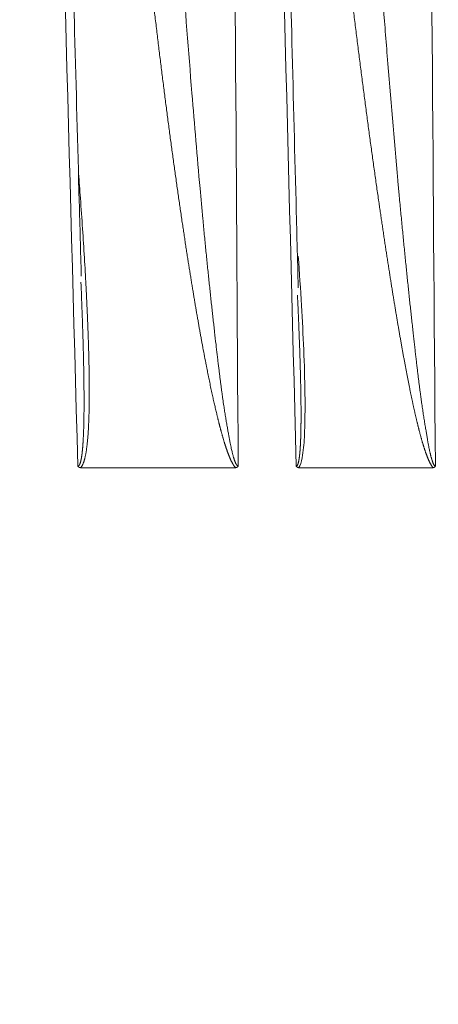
# Model space of a CAD drawing. Header units: millimetres. Extents: x 5437 to 18441, y -4466 to 3128.
# Tile 289 of 497: x 8521 to 8529, y 516 to 534. Entities that reach past the tile are written whole.
import ezdxf

# ---------------------------------------------------------------- set-up
doc = ezdxf.new("R2010")
doc.units = ezdxf.units.MM
doc.layers.add('1', color=7, linetype='Continuous', true_color=0xffffff)
doc.styles.add('TXT08', font='txt.shx', dxfattribs={"width": 0.8, "bigfont": 'gbcbig.shx'})
doc.dimstyles.new('YanXiu', dxfattribs={"dimtxt": 40, "dimasz": 30, "dimexe": 0.66, "dimexo": 0.66, "dimgap": 0.66, "dimtad": 0, "dimdec": 1, "dimdsep": 46, "dimtxsty": 'TXT08', "dimcen": 0, "dimclrd": 256, "dimclre": 165, "dimclrt": 90, "dimazin": 2, "dimtfac": 1, "dimtdec": 1, "dimtofl": 0, "dimtmove": 0, "dimatfit": 3, "dimfxl": 1, "dimlwd": 5, "dimlwe": 13, "dimarcsym": 0})

# ---------------------------------------------------------------- blocks, each defined once
blk = doc.blocks.new('*D35')
at = {"color": 165, "lineweight": 13, "transparency": 16777216}
for p, q in [((8947.864, 668.084), (9114.527, -277.112)), ((8081.233, 515.273), (8247.896, -429.922))]:
    blk.add_line(p, q, dxfattribs=at)
at = {"lineweight": 5, "transparency": 16777216}
for p, q in [((9084.868, -281.671), (8721.139, -345.806)), ((8277.326, -424.063), (8641.055, -359.927))]:
    blk.add_line(p, q, dxfattribs=at)
at = {"lineweight": 20, "transparency": 16777216}
for points in [[(9084, -276.747), (9085.737, -286.595), (9114.413, -276.462)], [(8276.458, -419.139), (8278.194, -428.987), (8247.782, -429.272)]]:
    blk.add_solid(points, dxfattribs=at)
at = {"layer": 'Defpoints', "color": 0, "lineweight": 20, "transparency": 16777216}
for p in [(8947.749, 668.734), (8081.118, 515.923), (9114.413, -276.462)]:
    blk.add_point(p, dxfattribs=at)
at = {"color": 90, "lineweight": 20, "transparency": 16777216, "insert": (8681.097, -352.867), "char_height": 40, "attachment_point": 5, "rotation": 10, "style": 'TXT08'}
blk.add_mtext('880', dxfattribs=at)
blk = doc.blocks.new('*D38')
at = {"color": 165, "lineweight": 13, "transparency": 16777216}
blk.add_line((8986.17, 447.037), (8717.324, 399.632), dxfattribs=at)
at = {"lineweight": 5, "transparency": 16777216}
for start, end in [(171.109661, 178.69322), (181.30678, 188.890339)]:
    blk.add_arc((10243.473, 668.734), 1549.032, start, end, dxfattribs=at)
at = {"lineweight": 20, "transparency": 16777216}
for points in [[(8708.118, 908.947), (8717.983, 907.306), (8717.974, 937.72)], [(8717.983, 430.161), (8708.118, 428.52), (8717.974, 399.747)]]:
    blk.add_solid(points, dxfattribs=at)
at = {"layer": 'Defpoints', "color": 0, "lineweight": 20, "transparency": 16777216}
for p in [(7952.772, 1072.646), (8986.82, 890.315), (8697.061, 758.802), (10020.868, 629.482), (8986.82, 447.152)]:
    blk.add_point(p, dxfattribs=at)
at = {"color": 90, "lineweight": 20, "transparency": 16777216, "insert": (8694.44, 668.734), "char_height": 40, "attachment_point": 5, "rotation": 90, "style": 'TXT08'}
blk.add_mtext('20°', dxfattribs=at)
blk = doc.blocks.new('*D40')
at = {"lineweight": 5, "transparency": 16777216}
for start, end in [(104.30221, 139.92848), (150.07152, 185.69779)]:
    blk.add_arc((9169.331, 707.804), 399.627, start, end, dxfattribs=at)
at = {"lineweight": 20, "transparency": 16777216}
for points in [[(9069.556, 1099.933), (9071.661, 1090.157), (9099.936, 1101.36)], [(8776.632, 668.812), (8766.725, 667.446), (8775.775, 638.41)]]:
    blk.add_solid(points, dxfattribs=at)
at = {"layer": 'Defpoints', "color": 0, "lineweight": 20, "transparency": 16777216}
for p in [(8987, 1741.853), (8912.456, 1013.936), (9169.331, 707.804), (8947.749, 668.734), (8081.118, 515.923)]:
    blk.add_point(p, dxfattribs=at)
at = {"color": 90, "lineweight": 20, "transparency": 16777216, "insert": (8841.976, 937.021), "char_height": 40, "attachment_point": 5, "rotation": 55, "style": 'TXT08'}
blk.add_mtext('90°', dxfattribs=at)
blk = doc.blocks.new('*D43')
at = {"color": 165, "lineweight": 13, "transparency": 16777216}
for p, q in [((10020.868, 628.822), (10020.868, -1427.236)), ((8401.118, -46.541), (8401.118, -1427.236))]:
    blk.add_line(p, q, dxfattribs=at)
at = {"lineweight": 5, "transparency": 16777216}
for p, q in [((8431.118, -1426.576), (9141, -1426.576)), ((9990.868, -1426.576), (9280.987, -1426.576))]:
    blk.add_line(p, q, dxfattribs=at)
at = {"lineweight": 20, "transparency": 16777216}
for points in [[(8431.118, -1421.576), (8431.118, -1431.576), (8401.118, -1426.576)], [(9990.868, -1421.576), (9990.868, -1431.576), (10020.868, -1426.576)]]:
    blk.add_solid(points, dxfattribs=at)
at = {"layer": 'Defpoints', "color": 0, "lineweight": 20, "transparency": 16777216}
for p in [(10020.868, 629.482), (8401.118, -45.881), (10020.868, -1426.576)]:
    blk.add_point(p, dxfattribs=at)
at = {"color": 90, "lineweight": 20, "transparency": 16777216, "insert": (9210.993, -1426.576), "char_height": 40, "attachment_point": 5, "style": 'TXT08'}
blk.add_mtext('1619.7', dxfattribs=at)
blk = doc.blocks.new('*D45')
at = {"color": 165, "lineweight": 13, "transparency": 16777216}
for p, q in [((8078.879, 2459.339), (10490.549, 2459.339)), ((8614.278, -4.077), (10490.549, -4.077))]:
    blk.add_line(p, q, dxfattribs=at)
at = {"lineweight": 5, "transparency": 16777216}
for p, q in [((10489.889, 2429.339), (10489.889, 1308.291)), ((10489.889, 25.923), (10489.889, 1146.971))]:
    blk.add_line(p, q, dxfattribs=at)
at = {"lineweight": 20, "transparency": 16777216}
for points in [[(10484.889, 2429.339), (10494.889, 2429.339), (10489.889, 2459.339)], [(10484.889, 25.923), (10494.889, 25.923), (10489.889, -4.077)]]:
    blk.add_solid(points, dxfattribs=at)
at = {"layer": 'Defpoints', "color": 0, "lineweight": 20, "transparency": 16777216}
for p in [(8078.219, 2459.339), (10489.889, 2459.339), (8613.618, -4.077)]:
    blk.add_point(p, dxfattribs=at)
at = {"color": 90, "lineweight": 20, "transparency": 16777216, "insert": (10489.889, 1227.631), "char_height": 40, "attachment_point": 5, "rotation": 90, "style": 'TXT08'}
blk.add_mtext('2463.4', dxfattribs=at)

msp = doc.modelspace()

# ---------------------------------------------------------------- linework, layer by layer
at = {"color": 7, "lineweight": 20}
msp.add_arc((8078.21928, 516.97839), 1942.36096, 17.50812349, 223.34882114, dxfattribs=at)
at = {"layer": '1', "color": 0, "lineweight": 20}
for p, q in [((8525.30554, 525.92321), (8522.41093, 525.92321)), ((8528.99903, 525.92321), (8526.48825, 525.92321))]:
    msp.add_line(p, q, dxfattribs=at)
msp.add_arc((8013.90589, 96.27159), 600, 26.44604786, 75.16248942, dxfattribs=at)
for points in [[(8522.35637, 525.9516), (8522.04614, 537.28714), (8521.73485, 548.62265), (8521.42248, 559.95811)], [(8525.13566, 559.95811), (8525.2091, 548.62306), (8525.28209, 537.28799), (8525.35463, 525.9529)], [(8526.43968, 525.9516), (8526.14834, 537.28713), (8525.85612, 548.62264), (8525.56301, 559.95811)], [(8528.78324, 559.95811), (8528.87003, 548.62319), (8528.95628, 537.28825), (8529.04201, 525.95329)], [(8527.94389, 536.21489), (8527.99295, 535.52687), (8528.04527, 534.8388), (8528.10003, 534.15064)], [(8524.30841, 535.28747), (8524.36458, 534.50221), (8524.42507, 533.71688), (8524.48849, 532.93144)], [(8528.10003, 534.15064), (8528.11376, 533.97613), (8528.12763, 533.80161), (8528.14164, 533.62708)], [(8528.14164, 533.62708), (8528.20556, 532.8509), (8528.27232, 532.0746), (8528.33976, 531.29814)], [(8524.48849, 532.93144), (8524.5377, 532.33706), (8524.58867, 531.74261), (8524.64037, 531.14807)], [(8524.64037, 531.14807), (8524.6579, 530.95761), (8524.67552, 530.76714), (8524.69317, 530.57666)], [(8528.33976, 531.29814), (8528.34763, 531.21215), (8528.35551, 531.12616), (8528.36339, 531.04017)], [(8522.4237, 529.13443), (8522.42027, 529.22034), (8522.4167, 529.30625), (8522.413, 529.39216)], [(8526.47366, 528.91235), (8526.47013, 528.99247), (8526.46646, 529.07259), (8526.46267, 529.1527)], [(8528.59679, 528.71494), (8528.60629, 528.62869), (8528.61573, 528.54244), (8528.6251, 528.45618)], [(8524.91233, 528.46289), (8524.92142, 528.38377), (8524.93047, 528.30465), (8524.93946, 528.22552)], [(8524.75624, 527.84266), (8524.73571, 527.95017), (8524.71518, 528.05769), (8524.69465, 528.1652)], [(8522.47073, 527.38636), (8522.47, 527.46985), (8522.46902, 527.55333), (8522.46779, 527.63681)], [(8526.52591, 527.32504), (8526.52485, 527.38822), (8526.52363, 527.45139), (8526.52227, 527.51456)], [(8525.0716, 527.17438), (8525.07766, 527.13382), (8525.08367, 527.09326), (8525.08964, 527.05269)], [(8528.77169, 527.23302), (8528.77476, 527.21108), (8528.77782, 527.18915), (8528.78086, 527.16721)], [(8522.46184, 526.57059), (8522.46402, 526.63394), (8522.46594, 526.69729), (8522.46758, 526.76062)]]:
    msp.add_open_spline(points, degree=3, dxfattribs=at)
for points, knots in [([(8522.41994, 529.50623), (8522.40725, 529.972), (8522.36576, 531.49421), (8522.29969, 533.9157), (8522.22106, 536.79669), (8522.14592, 539.54778), (8522.07, 542.32612), (8521.99456, 545.08542), (8521.92193, 547.7406), (8521.8407, 550.70859), (8521.72986, 554.75581), (8521.64146, 557.9806), (8521.587, 559.96603)], [0, 0, 0, 0, 0.04587358, 0.14992252, 0.23849403, 0.32962307, 0.42087857, 0.51213407, 0.60138758, 0.68238799, 0.80445364, 1, 1, 1, 1]), ([(8526.47687, 529.29059), (8526.46312, 529.82772), (8526.42231, 531.4213), (8526.35841, 533.91417), (8526.28453, 536.79517), (8526.21395, 539.54627), (8526.14264, 542.32462), (8526.07178, 545.08393), (8526.00356, 547.73912), (8525.92727, 550.70713), (8525.82318, 554.75436), (8525.74017, 557.97917), (8525.68904, 559.96461)], [0, 0, 0, 0, 0.05253304, 0.15585576, 0.24380907, 0.33430206, 0.42492063, 0.5155392, 0.60416975, 0.68460481, 0.80581848, 1, 1, 1, 1]), ([(8528.99855, 525.92321), (8528.99717, 525.92479), (8528.99438, 525.92799), (8528.99023, 525.9331), (8528.98605, 525.93849), (8528.98185, 525.94417), (8528.97762, 525.95015), (8528.97338, 525.95642), (8528.96911, 525.96298), (8528.96482, 525.96984), (8528.9605, 525.97699), (8528.95617, 525.98444), (8528.95181, 525.99217), (8528.94742, 526.0002), (8528.94302, 526.00853), (8528.93859, 526.01714), (8528.93414, 526.02605), (8528.92967, 526.03526), (8528.92518, 526.04475), (8528.92066, 526.05455), (8528.91612, 526.06463), (8528.91156, 526.07501), (8528.90697, 526.08568), (8528.90237, 526.09664), (8528.89774, 526.1079), (8528.89308, 526.11945), (8528.88841, 526.13129), (8528.88371, 526.14343), (8528.87899, 526.15586), (8528.87425, 526.16858), (8528.86949, 526.1816), (8528.8647, 526.19491), (8528.85989, 526.20851), (8528.85506, 526.2224), (8528.8502, 526.23659), (8528.84533, 526.25108), (8528.84043, 526.26585), (8528.8355, 526.28092), (8528.83056, 526.29629), (8528.82559, 526.31194), (8528.82061, 526.32789), (8528.81559, 526.34414), (8528.81056, 526.36067), (8528.80551, 526.3775), (8528.80043, 526.39463), (8528.79533, 526.41205), (8528.7902, 526.42976), (8528.78506, 526.44776), (8528.77989, 526.46606), (8528.7747, 526.48465), (8528.76949, 526.50353), (8528.76425, 526.52271), (8528.759, 526.54218), (8528.75372, 526.56194), (8528.74842, 526.582), (8528.74309, 526.60235), (8528.73775, 526.62299), (8528.73238, 526.64393), (8528.72699, 526.66516), (8528.72158, 526.68668), (8528.71614, 526.7085), (8528.71068, 526.73061), (8528.7052, 526.75302), (8528.6997, 526.77571), (8528.69418, 526.79871), (8528.68863, 526.82199), (8528.68306, 526.84557), (8528.67747, 526.86944), (8528.67186, 526.8936), (8528.66623, 526.91806), (8528.66057, 526.94281), (8528.65489, 526.96786), (8528.64919, 526.99319), (8528.64347, 527.01883), (8528.63772, 527.04475), (8528.63195, 527.07097), (8528.62616, 527.09748), (8528.62035, 527.12428), (8528.61452, 527.15138), (8528.60866, 527.17877), (8528.60278, 527.20646), (8528.59688, 527.23444), (8528.59096, 527.26271), (8528.58502, 527.29128), (8528.57905, 527.32013), (8528.57306, 527.34929), (8528.56705, 527.37873), (8528.56102, 527.40847), (8528.55496, 527.4385), (8528.54889, 527.46883), (8528.54279, 527.49945), (8528.53667, 527.53036), (8528.53052, 527.56157), (8528.52436, 527.59306), (8528.51817, 527.62486), (8528.51196, 527.65694), (8528.50573, 527.68932), (8528.49948, 527.72199), (8528.4932, 527.75496), (8528.48691, 527.78822), (8528.48059, 527.82177), (8528.47425, 527.85562), (8528.46789, 527.88976), (8528.4615, 527.92419), (8528.45509, 527.95892), (8528.44866, 527.99394), (8528.44221, 528.02925), (8528.43574, 528.06486), (8528.42925, 528.10076), (8528.42273, 528.13695), (8528.41619, 528.17344), (8528.40963, 528.21022), (8528.40305, 528.24729), (8528.39644, 528.28466), (8528.38982, 528.32232), (8528.38317, 528.36027), (8528.3765, 528.39852), (8528.36981, 528.43706), (8528.36309, 528.47589), (8528.35636, 528.51502), (8528.3496, 528.55444), (8528.34282, 528.59416), (8528.33602, 528.63416), (8528.3292, 528.67446), (8528.32235, 528.71506), (8528.31548, 528.75595), (8528.3086, 528.79713), (8528.30169, 528.8386), (8528.29475, 528.88037), (8528.2878, 528.92243), (8528.28082, 528.96478), (8528.27382, 529.00743), (8528.2668, 529.05037), (8528.25976, 529.09361), (8528.2527, 529.13714), (8528.24561, 529.18096), (8528.23851, 529.22507), (8528.23138, 529.26948), (8528.22423, 529.31418), (8528.21705, 529.35918), (8528.20986, 529.40447), (8528.20264, 529.45005), (8528.1954, 529.49592), (8528.18814, 529.54209), (8528.18086, 529.58855), (8528.17356, 529.63531), (8528.16623, 529.68236), (8528.15889, 529.7297), (8528.15152, 529.77734), (8528.14413, 529.82527), (8528.13671, 529.87349), (8528.12928, 529.922), (8528.12182, 529.97081), (8528.11434, 530.01991), (8528.10684, 530.06931), (8528.09932, 530.119), (8528.09178, 530.16898), (8528.08422, 530.21926), (8528.07663, 530.26983), (8528.06902, 530.32069), (8528.06139, 530.37185), (8528.05374, 530.4233), (8528.04606, 530.47504), (8528.03837, 530.52708), (8528.03065, 530.57941), (8528.02291, 530.63203), (8528.01515, 530.68495), (8528.00737, 530.73816), (8527.99956, 530.79166), (8527.99174, 530.84546), (8527.97351, 530.97108), (8527.94499, 531.16933), (8527.90647, 531.44107), (8527.86813, 531.71552), (8527.82995, 531.9927), (8527.79194, 532.27261), (8527.75411, 532.55524), (8527.71644, 532.84059), (8527.67895, 533.12867), (8527.64162, 533.41947), (8527.60447, 533.71299), (8527.56749, 534.00924), (8527.53067, 534.30822), (8527.49402, 534.60991), (8527.45755, 534.91434), (8527.42123, 535.22148), (8527.3851, 535.53135), (8527.34909, 535.84395), (8527.32539, 536.05325), (8527.31348, 536.15836)], [0, 0, 0, 0, 0.00084564, 0.00170516, 0.00257927, 0.00346862, 0.00437385, 0.00529557, 0.00623432, 0.00719066, 0.00816509, 0.00915809, 0.01017011, 0.01120158, 0.0122529, 0.01332447, 0.01441663, 0.01552974, 0.0166641, 0.01782004, 0.01899782, 0.02019773, 0.02142003, 0.02266495, 0.02393272, 0.02522357, 0.0265377, 0.02787531, 0.02923658, 0.03062168, 0.0320308, 0.03346407, 0.03492166, 0.03640371, 0.03791035, 0.03944171, 0.04099793, 0.04257911, 0.04418536, 0.04581681, 0.04747354, 0.04915565, 0.05086325, 0.05259641, 0.05435523, 0.05613978, 0.05795014, 0.05978639, 0.06164861, 0.06353685, 0.06545118, 0.06739167, 0.06935838, 0.07135137, 0.07337069, 0.0754164, 0.07748855, 0.07958719, 0.08171236, 0.08386412, 0.0860425, 0.08824756, 0.09047933, 0.09273785, 0.09502316, 0.0973353, 0.0996743, 0.1020402, 0.10443304, 0.10685284, 0.10929963, 0.11177346, 0.11427433, 0.1168023, 0.11935737, 0.12193958, 0.12454896, 0.12718553, 0.12984931, 0.13254033, 0.1352586, 0.13800416, 0.14077703, 0.14357721, 0.14640475, 0.14925964, 0.15214192, 0.15505161, 0.15798871, 0.16095325, 0.16394524, 0.16696471, 0.17001166, 0.17308612, 0.17618809, 0.1793176, 0.18247466, 0.18565928, 0.18887147, 0.19211126, 0.19537864, 0.19867364, 0.20199627, 0.20534654, 0.20872446, 0.21213004, 0.2155633, 0.21902424, 0.22251288, 0.22602923, 0.22957329, 0.23314508, 0.2367446, 0.24037187, 0.2440269, 0.24770969, 0.25142025, 0.2551586, 0.25892474, 0.26271867, 0.26654042, 0.27038997, 0.27426736, 0.27817257, 0.28210562, 0.28606651, 0.29005526, 0.29407187, 0.29811634, 0.30218869, 0.30628891, 0.31041702, 0.31457303, 0.31875693, 0.32296874, 0.32720846, 0.3314761, 0.33577165, 0.34009514, 0.34444656, 0.34882592, 0.35323322, 0.35766847, 0.36213168, 0.36662284, 0.37114197, 0.37568907, 0.38026415, 0.3848672, 0.38949823, 0.39415725, 0.39884427, 0.40355928, 0.40830229, 0.41307331, 0.41787233, 0.42269937, 0.42755443, 0.4324375, 0.4373486, 0.44228773, 0.44725489, 0.45225009, 0.45727332, 0.4623246, 0.46740393, 0.4725113, 0.47764673, 0.48281021, 0.48800175, 0.49322136, 0.51917604, 0.54538736, 0.57185578, 0.59858172, 0.62556561, 0.65280785, 0.68030885, 0.70806899, 0.73608864, 0.76436817, 0.79290792, 0.82170824, 0.85076946, 0.8800919, 0.90967588, 0.93952169, 0.96962964, 1, 1, 1, 1]), ([(8524.30778, 530.51276), (8524.30177, 530.55337), (8524.2897, 530.63483), (8524.27172, 530.75743), (8524.25378, 530.88078), (8524.23588, 531.0049), (8524.21801, 531.12978), (8524.20018, 531.25542), (8524.18239, 531.38183), (8524.16464, 531.509), (8524.14692, 531.63694), (8524.12925, 531.76564), (8524.11161, 531.8951), (8524.094, 532.02532), (8524.07644, 532.15631), (8524.05891, 532.28806), (8524.04142, 532.42058), (8524.02397, 532.55386), (8524.00656, 532.6879), (8523.98918, 532.8227), (8523.97184, 532.95827), (8523.95454, 533.09461), (8523.93728, 533.2317), (8523.92005, 533.36956), (8523.90286, 533.50818), (8523.88571, 533.64757), (8523.8686, 533.78772), (8523.85152, 533.92863), (8523.83448, 534.0703), (8523.81747, 534.21274), (8523.80051, 534.35595), (8523.78358, 534.49991), (8523.76669, 534.64464), (8523.74983, 534.79013), (8523.73301, 534.93639), (8523.71622, 535.08341), (8523.70511, 535.18168), (8523.69953, 535.23094)], [0, 0, 0, 0, 0.02586157, 0.05188139, 0.07805958, 0.10439626, 0.13089154, 0.15754554, 0.18435837, 0.21133014, 0.23846096, 0.26575093, 0.29320016, 0.32080876, 0.34857681, 0.37650442, 0.40459169, 0.43283871, 0.46124558, 0.48981238, 0.51853921, 0.54742616, 0.5764733, 0.60568074, 0.63504855, 0.66457681, 0.69426561, 0.72411502, 0.75412513, 0.78429602, 0.81462774, 0.84512039, 0.87577404, 0.90658875, 0.9375646, 0.96870166, 1, 1, 1, 1]), ([(8522.36859, 531.42709), (8522.38077, 531.27257), (8522.40716, 530.92765), (8522.44444, 530.4017), (8522.47911, 529.85849), (8522.50035, 529.47883), (8522.51181, 529.25354), (8522.51579, 529.17358), (8522.51963, 529.09459), (8522.52333, 529.01656), (8522.52688, 528.93949), (8522.5303, 528.86339), (8522.53357, 528.78826), (8522.5367, 528.71408), (8522.53969, 528.64087), (8522.54254, 528.56863), (8522.54524, 528.49735), (8522.54781, 528.42703), (8522.55023, 528.35768), (8522.55252, 528.28929), (8522.55466, 528.22187), (8522.55665, 528.15541), (8522.55851, 528.08992), (8522.56023, 528.02539), (8522.5618, 527.96182), (8522.56297, 527.91079), (8522.56361, 527.88096), (8522.5638, 527.87198)], [0, 0, 0, 0, 0.13001188, 0.29026107, 0.4428186, 0.58770777, 0.61047537, 0.63297565, 0.65520869, 0.67717459, 0.69887343, 0.7203053, 0.74147029, 0.76236851, 0.78300007, 0.80336505, 0.82346359, 0.84329579, 0.86286178, 0.88216167, 0.90119561, 0.91996373, 0.93846616, 0.95670306, 0.97467459, 0.99238091, 1, 1, 1, 1]), ([(8528.36339, 531.04017), (8528.36811, 530.98936), (8528.37748, 530.88838), (8528.39164, 530.7379), (8528.40576, 530.58937), (8528.41983, 530.4428), (8528.43386, 530.29819), (8528.44783, 530.15554), (8528.46175, 530.01484), (8528.47561, 529.87611), (8528.4894, 529.73933), (8528.50311, 529.60451), (8528.51675, 529.47165), (8528.53031, 529.34074), (8528.54378, 529.21179), (8528.55716, 529.08481), (8528.57045, 528.95978), (8528.58362, 528.8367), (8528.59243, 528.75531), (8528.59679, 528.71494)], [0, 0, 0, 0, 0.0655181, 0.13019927, 0.19404353, 0.25705089, 0.31922139, 0.38055503, 0.44105183, 0.50071183, 0.55953505, 0.61752151, 0.67467123, 0.73098426, 0.78646061, 0.84110032, 0.89490343, 0.94786998, 1, 1, 1, 1]), ([(8524.69317, 530.57666), (8524.6978, 530.52796), (8524.70699, 530.43117), (8524.72092, 530.28694), (8524.73481, 530.14457), (8524.7487, 530.00406), (8524.76257, 529.86542), (8524.77641, 529.72865), (8524.79021, 529.59374), (8524.80399, 529.4607), (8524.81772, 529.32952), (8524.8314, 529.20021), (8524.84504, 529.07276), (8524.85861, 528.94718), (8524.87212, 528.82346), (8524.88557, 528.70161), (8524.89894, 528.58162), (8524.90789, 528.50226), (8524.91233, 528.46289)], [0, 0, 0, 0, 0.06906757, 0.13725925, 0.20457508, 0.2710151, 0.33657935, 0.4012679, 0.46508077, 0.52801802, 0.5900797, 0.65126585, 0.71157654, 0.77101182, 0.82957174, 0.88725637, 0.94406577, 1, 1, 1, 1]), ([(8524.4069, 529.86147), (8524.40142, 529.89665), (8524.3904, 529.96742), (8524.37396, 530.07418), (8524.35746, 530.18213), (8524.34092, 530.29128), (8524.32433, 530.40161), (8524.31332, 530.47558), (8524.30778, 530.51276)], [0, 0, 0, 0, 0.16215941, 0.3261206, 0.49188443, 0.65945173, 0.82882333, 1, 1, 1, 1]), ([(8524.69464, 528.16522), (8524.68995, 528.19043), (8524.68051, 528.24116), (8524.66644, 528.31776), (8524.65233, 528.39533), (8524.63818, 528.47386), (8524.62399, 528.55336), (8524.60977, 528.63382), (8524.59551, 528.71526), (8524.58121, 528.79765), (8524.56688, 528.88102), (8524.55251, 528.96535), (8524.5381, 529.05064), (8524.52366, 529.1369), (8524.50919, 529.22413), (8524.49467, 529.31232), (8524.48012, 529.40148), (8524.46554, 529.49161), (8524.45091, 529.5827), (8524.43626, 529.67476), (8524.42156, 529.76779), (8524.4118, 529.83013), (8524.4069, 529.86146)], [0, 0, 0, 0, 0.04473552, 0.09002275, 0.13586216, 0.1822542, 0.22919931, 0.27669791, 0.32475041, 0.3733572, 0.42251866, 0.47223516, 0.52250706, 0.57333469, 0.62471839, 0.67665848, 0.72915527, 0.78220907, 0.83582016, 0.88998883, 0.94471536, 1, 1, 1, 1]), ([(8526.47766, 529.88006), (8526.49957, 529.57172), (8526.55598, 528.71068), (8526.60931, 527.57857), (8526.60401, 526.61846), (8526.56923, 526.16153), (8526.51791, 525.9613), (8526.48816, 525.924)], [0, 0, 0, 0, 0.22729754, 0.63552572, 0.83963981, 0.94169685, 1, 1, 1, 1]), ([(8522.46779, 527.63685), (8522.46738, 527.66281), (8522.46654, 527.71542), (8522.46508, 527.7954), (8522.46344, 527.87747), (8522.4616, 527.96164), (8522.45957, 528.04791), (8522.45734, 528.13627), (8522.45491, 528.22672), (8522.45227, 528.31927), (8522.44944, 528.41392), (8522.4464, 528.51066), (8522.44314, 528.6095), (8522.43968, 528.71043), (8522.43601, 528.81346), (8522.43212, 528.91858), (8522.42802, 529.0258), (8522.42515, 529.09798), (8522.4237, 529.13442)], [0, 0, 0, 0, 0.05209272, 0.10557189, 0.16043783, 0.21669084, 0.27433119, 0.33335915, 0.39377494, 0.45557879, 0.51877087, 0.58335139, 0.64932051, 0.71667837, 0.78542512, 0.8555609, 0.92708582, 1, 1, 1, 1]), ([(8526.52227, 527.51457), (8526.52172, 527.53883), (8526.52063, 527.58797), (8526.51879, 527.66269), (8526.51678, 527.73935), (8526.51459, 527.81795), (8526.51223, 527.8985), (8526.50967, 527.981), (8526.50693, 528.06544), (8526.50401, 528.15183), (8526.50089, 528.24017), (8526.49758, 528.33045), (8526.49409, 528.42268), (8526.49039, 528.51685), (8526.48651, 528.61297), (8526.48242, 528.71103), (8526.47814, 528.81104), (8526.47517, 528.87837), (8526.47366, 528.91235)], [0, 0, 0, 0, 0.05215608, 0.10569003, 0.1606022, 0.21689293, 0.27456252, 0.33361126, 0.3940394, 0.45584719, 0.51903485, 0.58360257, 0.64955055, 0.71687896, 0.78558797, 0.85567772, 0.92714836, 1, 1, 1, 1]), ([(8528.6251, 528.45618), (8528.62916, 528.4194), (8528.63714, 528.34702), (8528.64908, 528.24023), (8528.66074, 528.13697), (8528.67213, 528.03724), (8528.68326, 527.94104), (8528.69411, 527.84837), (8528.7047, 527.75924), (8528.71503, 527.67363), (8528.72509, 527.59156), (8528.73488, 527.51302), (8528.74442, 527.43801), (8528.7537, 527.36653), (8528.76271, 527.29858), (8528.76875, 527.25449), (8528.77169, 527.23302)], [0, 0, 0, 0, 0.09004933, 0.17723226, 0.26154904, 0.34299999, 0.42158544, 0.49730581, 0.57016156, 0.64015323, 0.70728144, 0.7715469, 0.83295045, 0.89149304, 0.94717578, 1, 1, 1, 1]), ([(8524.93946, 528.22552), (8524.94338, 528.19162), (8524.95108, 528.12497), (8524.96259, 528.02675), (8524.97382, 527.932), (8524.98478, 527.84073), (8524.99547, 527.75292), (8525.00589, 527.66859), (8525.01604, 527.58773), (8525.02593, 527.51035), (8525.03554, 527.43643), (8525.0449, 527.36599), (8525.05399, 527.29903), (8525.06281, 527.23553), (8525.06872, 527.19439), (8525.0716, 527.17438)], [0, 0, 0, 0, 0.09658878, 0.18989814, 0.27992838, 0.36667988, 0.45015307, 0.53034845, 0.60726659, 0.68090817, 0.75127396, 0.81836488, 0.882182, 0.94272654, 1, 1, 1, 1]), ([(8522.5638, 527.87198), (8522.56404, 527.86041), (8522.5647, 527.82861), (8522.56568, 527.7769), (8522.56669, 527.71719), (8522.56755, 527.65845), (8522.56828, 527.60067), (8522.56886, 527.54385), (8522.5693, 527.488), (8522.5696, 527.43311), (8522.56976, 527.37918), (8522.56978, 527.32622), (8522.56965, 527.27422), (8522.56939, 527.22319), (8522.56898, 527.17312), (8522.56843, 527.12402), (8522.56774, 527.07588), (8522.56691, 527.0287), (8522.56594, 526.98249), (8522.56482, 526.93724), (8522.56356, 526.89296), (8522.56217, 526.84964), (8522.56063, 526.80728), (8522.55894, 526.76589), (8522.55712, 526.72547), (8522.55516, 526.686), (8522.55305, 526.6475), (8522.5508, 526.60997), (8522.54842, 526.5734), (8522.54588, 526.53779), (8522.54321, 526.50315), (8522.5404, 526.46947), (8522.53744, 526.43675), (8522.53435, 526.405), (8522.53111, 526.37421), (8522.52773, 526.34439), (8522.52421, 526.31553), (8522.52055, 526.28764), (8522.51674, 526.2607), (8522.5128, 526.23474), (8522.50871, 526.20973), (8522.50449, 526.18569), (8522.50012, 526.16261), (8522.49561, 526.1405), (8522.49095, 526.11935), (8522.48616, 526.09916), (8522.48122, 526.07994), (8522.47615, 526.06168), (8522.47093, 526.04438), (8522.46557, 526.02805), (8522.46007, 526.01267), (8522.45442, 525.99826), (8522.44864, 525.98482), (8522.44271, 525.97233), (8522.43664, 525.96082), (8522.43043, 525.95025), (8522.42407, 525.94067), (8522.41759, 525.93199), (8522.41304, 525.92691), (8522.4108, 525.92442)], [0, 0, 0, 0, 0.01692786, 0.04653025, 0.07567647, 0.10436687, 0.13260179, 0.16038161, 0.18770671, 0.21457749, 0.24099438, 0.26695785, 0.29246834, 0.31752638, 0.34213248, 0.3662872, 0.38999113, 0.4132449, 0.43604915, 0.4584046, 0.48031198, 0.50177208, 0.52278574, 0.54335385, 0.56347737, 0.58315731, 0.60239476, 0.62119089, 0.63954694, 0.65746425, 0.67494427, 0.69198854, 0.70859874, 0.72477668, 0.74052432, 0.75584377, 0.77073735, 0.78520755, 0.79925713, 0.81288905, 0.82610661, 0.83891338, 0.85131331, 0.86331075, 0.8749105, 0.88611786, 0.89693873, 0.90737965, 0.9174479, 0.9271516, 0.93649981, 0.9455027, 0.95417161, 0.96251926, 0.9705599, 0.97830948, 0.98578578, 0.99300863, 1, 1, 1, 1]), ([(8524.8735, 527.27423), (8524.8697, 527.29164), (8524.86203, 527.32679), (8524.85059, 527.38006), (8524.83906, 527.43434), (8524.82745, 527.48965), (8524.81577, 527.54599), (8524.804, 527.60334), (8524.79216, 527.66172), (8524.78024, 527.72112), (8524.76823, 527.78154), (8524.76025, 527.82218), (8524.75624, 527.84266)], [0, 0, 0, 0, 0.09222905, 0.18618025, 0.28185553, 0.37925673, 0.47838561, 0.5792438, 0.68183288, 0.78615434, 0.89220959, 1, 1, 1, 1]), ([(8522.46758, 526.76064), (8522.4679, 526.77562), (8522.46854, 526.806), (8522.46934, 526.85226), (8522.47003, 526.89982), (8522.47059, 526.94869), (8522.47104, 526.99887), (8522.47137, 527.05036), (8522.47158, 527.10316), (8522.47166, 527.15727), (8522.47162, 527.21268), (8522.47145, 527.26941), (8522.47117, 527.32744), (8522.47088, 527.36658), (8522.47073, 527.38636)], [0, 0, 0, 0, 0.07207487, 0.1461927, 0.22235492, 0.30056286, 0.38081773, 0.46312063, 0.54747262, 0.63387464, 0.7223276, 0.8128323, 0.90538953, 1, 1, 1, 1]), ([(8524.95711, 526.91038), (8524.95364, 526.92482), (8524.94664, 526.95388), (8524.93622, 526.99782), (8524.92579, 527.04237), (8524.91535, 527.08754), (8524.90489, 527.13333), (8524.89442, 527.17974), (8524.88393, 527.22676), (8524.87699, 527.25834), (8524.8735, 527.27422)], [0, 0, 0, 0, 0.11952598, 0.24060978, 0.36325463, 0.48746366, 0.61323987, 0.74058616, 0.86950531, 1, 1, 1, 1]), ([(8526.43968, 525.9516), (8526.44031, 525.9516), (8526.44158, 525.95162), (8526.44346, 525.95195), (8526.44532, 525.95251), (8526.44717, 525.95331), (8526.44899, 525.95435), (8526.4508, 525.95563), (8526.45259, 525.95716), (8526.45437, 525.95893), (8526.45612, 525.96093), (8526.45785, 525.96318), (8526.45957, 525.96567), (8526.46127, 525.9684), (8526.46295, 525.97137), (8526.46461, 525.97458), (8526.46625, 525.97803), (8526.46787, 525.98172), (8526.46947, 525.98566), (8526.47106, 525.98983), (8526.47262, 525.99424), (8526.47417, 525.9989), (8526.47569, 526.00379), (8526.4772, 526.00893), (8526.47869, 526.0143), (8526.48016, 526.01992), (8526.4816, 526.02578), (8526.48303, 526.03187), (8526.48444, 526.03821), (8526.48583, 526.04479), (8526.4872, 526.05161), (8526.48855, 526.05867), (8526.48988, 526.06597), (8526.49118, 526.07351), (8526.49247, 526.0813), (8526.49374, 526.08932), (8526.49498, 526.09758), (8526.49621, 526.10609), (8526.49742, 526.11483), (8526.4986, 526.12382), (8526.49976, 526.13305), (8526.5009, 526.14252), (8526.50203, 526.15222), (8526.50313, 526.16217), (8526.5042, 526.17236), (8526.50526, 526.18279), (8526.5063, 526.19346), (8526.50731, 526.20438), (8526.50831, 526.21553), (8526.50928, 526.22692), (8526.51023, 526.23856), (8526.51115, 526.25043), (8526.51206, 526.26255), (8526.51294, 526.2749), (8526.5138, 526.2875), (8526.51464, 526.30034), (8526.51546, 526.31341), (8526.51626, 526.32673), (8526.51703, 526.34029), (8526.51778, 526.35409), (8526.51851, 526.36813), (8526.51921, 526.38242), (8526.51989, 526.39694), (8526.52055, 526.4117), (8526.52119, 526.4267), (8526.52181, 526.44195), (8526.5224, 526.45743), (8526.52297, 526.47316), (8526.52351, 526.48913), (8526.52403, 526.50533), (8526.52453, 526.52178), (8526.52501, 526.53847), (8526.52546, 526.5554), (8526.52589, 526.57257), (8526.5263, 526.58998), (8526.52668, 526.60763), (8526.52704, 526.62552), (8526.52737, 526.64365), (8526.52769, 526.66203), (8526.52798, 526.68064), (8526.52824, 526.6995), (8526.52848, 526.71859), (8526.5287, 526.73793), (8526.52889, 526.7575), (8526.52906, 526.77732), (8526.52921, 526.79738), (8526.52933, 526.81768), (8526.52943, 526.83821), (8526.5295, 526.85899), (8526.52956, 526.88001), (8526.52958, 526.90127), (8526.52958, 526.92278), (8526.52956, 526.94452), (8526.52952, 526.9665), (8526.52945, 526.98872), (8526.52935, 527.01119), (8526.52923, 527.03389), (8526.52909, 527.05684), (8526.52892, 527.08002), (8526.52873, 527.10345), (8526.52851, 527.12712), (8526.52827, 527.15102), (8526.52801, 527.17517), (8526.52772, 527.19956), (8526.52741, 527.22419), (8526.52707, 527.24906), (8526.52671, 527.27417), (8526.52632, 527.29952), (8526.52605, 527.31651), (8526.52591, 527.32504)], [0, 0, 0, 0, 0.00244938, 0.00490749, 0.00738536, 0.00989373, 0.01244299, 0.01504299, 0.01770306, 0.02043189, 0.02323755, 0.02612744, 0.02910835, 0.03218647, 0.03536741, 0.03865627, 0.04205764, 0.0455757, 0.0492142, 0.05297655, 0.05686582, 0.0608848, 0.06503601, 0.06932174, 0.07374407, 0.07830489, 0.08300594, 0.08784878, 0.09283486, 0.0979655, 0.1032419, 0.1086652, 0.1142364, 0.11995646, 0.12582625, 0.13184658, 0.13801819, 0.1443418, 0.15081803, 0.1574475, 0.16423076, 0.17116833, 0.17826072, 0.18550837, 0.19291171, 0.20047115, 0.20818707, 0.21605981, 0.22408972, 0.2322771, 0.24062227, 0.24912548, 0.25778703, 0.26660714, 0.27558607, 0.28472403, 0.29402124, 0.3034779, 0.3130942, 0.32287034, 0.33280647, 0.34290277, 0.3531594, 0.3635765, 0.37415423, 0.38489271, 0.39579207, 0.40685246, 0.41807397, 0.42945674, 0.44100086, 0.45270645, 0.4645736, 0.47660242, 0.48879299, 0.5011454, 0.51365975, 0.52633611, 0.53917456, 0.55217518, 0.56533804, 0.57866322, 0.59215078, 0.60580079, 0.6196133, 0.6335884, 0.64772612, 0.66202653, 0.67648969, 0.69111564, 0.70590445, 0.72085615, 0.7359708, 0.75124844, 0.76668912, 0.78229289, 0.79805978, 0.81398983, 0.8300831, 0.8463396, 0.86275939, 0.8793425, 0.89608896, 0.91299881, 0.93007208, 0.9473088, 0.96470901, 0.98227273, 1, 1, 1, 1]), ([(8528.78086, 527.16721), (8528.78347, 527.14877), (8528.78865, 527.11221), (8528.79651, 527.05787), (8528.80436, 527.0045), (8528.81219, 526.95208), (8528.82001, 526.90063), (8528.82782, 526.85014), (8528.8356, 526.80062), (8528.84336, 526.75205), (8528.85109, 526.70445), (8528.85878, 526.65781), (8528.86827, 526.60133), (8528.87919, 526.53708), (8528.8912, 526.46715), (8528.9022, 526.40439), (8528.91221, 526.3488), (8528.92129, 526.30037), (8528.92945, 526.25911), (8528.93644, 526.22671), (8528.94242, 526.20108), (8528.94745, 526.18), (8528.95243, 526.15987), (8528.95734, 526.14067), (8528.96219, 526.12241), (8528.96698, 526.10508), (8528.97171, 526.08869), (8528.97637, 526.07324), (8528.98097, 526.05872), (8528.9855, 526.04513), (8528.98996, 526.03248), (8528.99436, 526.02077), (8528.9987, 526.00999), (8529.00297, 526.00014), (8529.00717, 525.99123), (8529.0113, 525.98325), (8529.01537, 525.97621), (8529.01937, 525.97009), (8529.02331, 525.96492), (8529.02718, 525.96067), (8529.03099, 525.95737), (8529.03473, 525.95502), (8529.03841, 525.95355), (8529.04081, 525.95338), (8529.042, 525.95329)], [0, 0, 0, 0, 0.04306293, 0.08540262, 0.12701969, 0.16791481, 0.20808866, 0.24754194, 0.28627541, 0.32428984, 0.36158605, 0.3981649, 0.43402729, 0.49462218, 0.54965637, 0.59913487, 0.64306419, 0.68145317, 0.71431453, 0.74166792, 0.75948105, 0.77661239, 0.79306525, 0.80884335, 0.82395093, 0.83839282, 0.85217452, 0.8653024, 0.8777838, 0.88962729, 0.90084288, 0.91144237, 0.92143975, 0.93085168, 0.93969814, 0.9480032, 0.95579594, 0.96311155, 0.96999256, 0.97649002, 0.98266454, 0.98858661, 0.99433606, 1, 1, 1, 1]), ([(8525.30473, 525.92321), (8525.30344, 525.92451), (8525.30086, 525.92715), (8525.297, 525.93136), (8525.29312, 525.93581), (8525.28922, 525.94051), (8525.2853, 525.94546), (8525.28135, 525.95066), (8525.27739, 525.95611), (8525.2734, 525.96181), (8525.26939, 525.96775), (8525.26536, 525.97395), (8525.26131, 525.98039), (8525.25723, 525.98709), (8525.25314, 525.99403), (8525.24902, 526.00122), (8525.24488, 526.00866), (8525.24072, 526.01634), (8525.23654, 526.02428), (8525.23233, 526.03247), (8525.22811, 526.0409), (8525.22386, 526.04958), (8525.21959, 526.05852), (8525.2153, 526.0677), (8525.21099, 526.07713), (8525.20665, 526.08681), (8525.2023, 526.09673), (8525.19792, 526.10691), (8525.19352, 526.11734), (8525.1891, 526.12801), (8525.18466, 526.13893), (8525.1802, 526.1501), (8525.17571, 526.16153), (8525.17121, 526.1732), (8525.16668, 526.18511), (8525.16213, 526.19728), (8525.15756, 526.2097), (8525.15297, 526.22236), (8525.14835, 526.23528), (8525.14372, 526.24844), (8525.13906, 526.26185), (8525.13438, 526.27551), (8525.12968, 526.28942), (8525.12496, 526.30358), (8525.12021, 526.31799), (8525.11545, 526.33265), (8525.11066, 526.34755), (8525.10585, 526.36271), (8525.10102, 526.37811), (8525.09617, 526.39376), (8525.0913, 526.40966), (8525.08641, 526.42581), (8525.08149, 526.44221), (8525.07655, 526.45886), (8525.0716, 526.47575), (8525.06662, 526.4929), (8525.06162, 526.51029), (8525.05659, 526.52794), (8525.05155, 526.54583), (8525.04648, 526.56397), (8525.0414, 526.58236), (8525.03629, 526.601), (8525.03116, 526.61989), (8525.02601, 526.63903), (8525.02083, 526.65841), (8525.01564, 526.67805), (8525.01042, 526.69793), (8525.00519, 526.71806), (8524.99993, 526.73844), (8524.99465, 526.75907), (8524.98935, 526.77995), (8524.98402, 526.80108), (8524.97868, 526.82246), (8524.97331, 526.84409), (8524.96793, 526.86596), (8524.96252, 526.88808), (8524.95892, 526.90292), (8524.95711, 526.91038)], [0, 0, 0, 0, 0.00664564, 0.01340973, 0.02029776, 0.02731495, 0.0344662, 0.04175619, 0.04918929, 0.05676965, 0.06450118, 0.07238755, 0.08043225, 0.08863853, 0.09700947, 0.10554798, 0.11425679, 0.12313848, 0.13219547, 0.14143005, 0.15084439, 0.16044053, 0.17022038, 0.18018578, 0.19033843, 0.20067997, 0.21121193, 0.22193578, 0.23285288, 0.24396455, 0.25527203, 0.2667765, 0.27847907, 0.2903808, 0.30248271, 0.31478576, 0.32729085, 0.33999886, 0.35291062, 0.36602692, 0.37934851, 0.39287611, 0.40661041, 0.42055207, 0.43470171, 0.44905994, 0.46362733, 0.47840443, 0.49339177, 0.50858985, 0.52399916, 0.53962017, 0.55545332, 0.57149903, 0.58775773, 0.6042298, 0.62091563, 0.63781559, 0.65493002, 0.67225927, 0.68980366, 0.70756351, 0.72553913, 0.7437308, 0.76213881, 0.78076343, 0.79960492, 0.81866355, 0.83793955, 0.85743316, 0.87714461, 0.89707413, 0.91722193, 0.93758822, 0.9581732, 0.97897706, 1, 1, 1, 1]), ([(8525.08964, 527.05269), (8525.0922, 527.03591), (8525.09728, 527.00263), (8525.10502, 526.95315), (8525.11275, 526.90453), (8525.1205, 526.85678), (8525.12825, 526.80988), (8525.13599, 526.76384), (8525.14374, 526.71866), (8525.15148, 526.67434), (8525.15921, 526.63088), (8525.16692, 526.58828), (8525.17644, 526.53678), (8525.18741, 526.47827), (8525.1995, 526.41465), (8525.21061, 526.35755), (8525.22076, 526.30697), (8525.23, 526.26291), (8525.23833, 526.22535), (8525.24558, 526.19546), (8525.25193, 526.17136), (8525.25743, 526.15109), (8525.26288, 526.13181), (8525.26827, 526.11351), (8525.2736, 526.09621), (8525.27887, 526.07989), (8525.28408, 526.06455), (8525.28922, 526.0502), (8525.29431, 526.03684), (8525.29933, 526.02446), (8525.30429, 526.01306), (8525.30918, 526.00265), (8525.31401, 525.99322), (8525.31878, 525.98478), (8525.32348, 525.97732), (8525.32812, 525.97084), (8525.3327, 525.96534), (8525.33721, 525.96084), (8525.34166, 525.95731), (8525.34605, 525.9548), (8525.35038, 525.95321), (8525.35321, 525.95301), (8525.35462, 525.9529)], [0, 0, 0, 0, 0.04306985, 0.08543394, 0.12709298, 0.16804776, 0.20829906, 0.24784771, 0.28669458, 0.32484057, 0.36228662, 0.39903372, 0.4350829, 0.49572883, 0.5508224, 0.60036901, 0.64437574, 0.6828522, 0.71581229, 0.7432775, 0.76227341, 0.78048709, 0.79792324, 0.81458724, 0.83048524, 0.84562434, 0.86001273, 0.87365999, 0.88657732, 0.89877796, 0.91027759, 0.92109498, 0.93125265, 0.94077781, 0.94970348, 0.95806975, 0.9659253, 0.97332889, 0.98035064, 0.98707262, 0.99358826, 1, 1, 1, 1]), ([(8522.35637, 525.9516), (8522.35707, 525.9516), (8522.35846, 525.95161), (8522.36054, 525.95191), (8522.36259, 525.95241), (8522.36463, 525.95314), (8522.36665, 525.95409), (8522.36866, 525.95527), (8522.37065, 525.95666), (8522.37262, 525.95828), (8522.37457, 525.96012), (8522.37651, 525.96218), (8522.37843, 525.96446), (8522.38033, 525.96696), (8522.38221, 525.96969), (8522.38408, 525.97263), (8522.38593, 525.9758), (8522.38776, 525.97919), (8522.38957, 525.98279), (8522.39136, 525.98662), (8522.39314, 525.99068), (8522.3949, 525.99495), (8522.39664, 525.99944), (8522.39836, 526.00416), (8522.40007, 526.00909), (8522.40175, 526.01425), (8522.40342, 526.01963), (8522.40507, 526.02523), (8522.4067, 526.03105), (8522.40832, 526.03709), (8522.40991, 526.04335), (8522.41149, 526.04984), (8522.41304, 526.05654), (8522.41458, 526.06347), (8522.4161, 526.07062), (8522.4176, 526.07799), (8522.41908, 526.08558), (8522.42054, 526.09339), (8522.42198, 526.10142), (8522.42341, 526.10968), (8522.42481, 526.11815), (8522.42619, 526.12685), (8522.42756, 526.13577), (8522.4289, 526.14491), (8522.43023, 526.15427), (8522.43153, 526.16385), (8522.43282, 526.17365), (8522.43408, 526.18368), (8522.43533, 526.19393), (8522.43655, 526.20439), (8522.43776, 526.21508), (8522.43894, 526.22599), (8522.44011, 526.23712), (8522.44125, 526.24848), (8522.44238, 526.26005), (8522.44348, 526.27184), (8522.44456, 526.28386), (8522.44563, 526.2961), (8522.44667, 526.30856), (8522.44769, 526.32124), (8522.44869, 526.33414), (8522.44967, 526.34726), (8522.45063, 526.36061), (8522.45157, 526.37417), (8522.45249, 526.38796), (8522.45338, 526.40196), (8522.45426, 526.41619), (8522.45511, 526.43064), (8522.45594, 526.44532), (8522.45676, 526.46021), (8522.45755, 526.47532), (8522.45832, 526.49066), (8522.45906, 526.50621), (8522.45979, 526.52199), (8522.4605, 526.53799), (8522.46118, 526.55421), (8522.46162, 526.5651), (8522.46184, 526.57058)], [0, 0, 0, 0, 0.00501837, 0.01005023, 0.01511568, 0.02023445, 0.02542566, 0.03070762, 0.03609774, 0.0416124, 0.04726688, 0.05307539, 0.059051, 0.06520574, 0.07155063, 0.0780957, 0.08485012, 0.0918222, 0.09901952, 0.10644897, 0.11411681, 0.12202871, 0.13018988, 0.13860502, 0.14727845, 0.1562141, 0.16541555, 0.17488611, 0.1846288, 0.19464638, 0.20494141, 0.21551624, 0.22637304, 0.23751382, 0.24894041, 0.26065456, 0.27265784, 0.28495174, 0.29753764, 0.31041682, 0.32359049, 0.33705976, 0.35082569, 0.36488925, 0.37925137, 0.39391291, 0.40887467, 0.42413744, 0.43970192, 0.45556879, 0.4717387, 0.48821225, 0.50499002, 0.52207254, 0.53946032, 0.55715386, 0.57515362, 0.59346002, 0.6120735, 0.63099445, 0.65022324, 0.66976023, 0.68960577, 0.70976018, 0.73022378, 0.75099686, 0.7720797, 0.79347259, 0.81517577, 0.83718951, 0.85951404, 0.88214959, 0.90509637, 0.92835461, 0.95192449, 0.97580623, 1, 1, 1, 1]), ([(8522.41093, 525.92321), (8522.40954, 525.92324), (8522.40679, 525.92331), (8522.40269, 525.92372), (8522.39867, 525.92436), (8522.39473, 525.92526), (8522.39086, 525.9264), (8522.38707, 525.9278), (8522.38335, 525.92944), (8522.37971, 525.93134), (8522.37615, 525.93348), (8522.37266, 525.93587), (8522.36924, 525.93851), (8522.36591, 525.9414), (8522.36265, 525.94454), (8522.35946, 525.94792), (8522.3574, 525.95037), (8522.35637, 525.9516)], [0, 0, 0, 0, 0.07213715, 0.14300218, 0.21269498, 0.28132056, 0.34898889, 0.41581469, 0.48191705, 0.547419, 0.61244701, 0.67713028, 0.74160013, 0.80598916, 0.87043049, 0.93505688, 1, 1, 1, 1]), ([(8525.35464, 525.9516), (8525.35374, 525.95038), (8525.35193, 525.94795), (8525.34911, 525.94459), (8525.34622, 525.94147), (8525.34326, 525.9386), (8525.34021, 525.93597), (8525.33709, 525.93359), (8525.33389, 525.93145), (8525.33062, 525.92955), (8525.32726, 525.92791), (8525.32383, 525.9265), (8525.32032, 525.92535), (8525.31674, 525.92444), (8525.31308, 525.92377), (8525.30934, 525.92334), (8525.30682, 525.92325), (8525.30554, 525.92321)], [0, 0, 0, 0, 0.06483654, 0.12937815, 0.19375526, 0.25809927, 0.32254181, 0.38721388, 0.45224512, 0.51776302, 0.58389226, 0.65075409, 0.71846585, 0.7871405, 0.85688633, 0.92780672, 1, 1, 1, 1]), ([(8526.48825, 525.92321), (8526.48701, 525.92324), (8526.48457, 525.9233), (8526.48092, 525.9237), (8526.47735, 525.92434), (8526.47384, 525.92523), (8526.4704, 525.92637), (8526.46702, 525.92777), (8526.46371, 525.92941), (8526.46047, 525.9313), (8526.4573, 525.93344), (8526.45419, 525.93584), (8526.45115, 525.93848), (8526.44817, 525.94138), (8526.44527, 525.94453), (8526.44243, 525.94791), (8526.4406, 525.95036), (8526.43968, 525.95159)], [0, 0, 0, 0, 0.07218515, 0.14308973, 0.21281384, 0.28146278, 0.34914683, 0.41598107, 0.48208501, 0.54758217, 0.61259952, 0.67726686, 0.74171609, 0.80608047, 0.87049379, 0.93508951, 1, 1, 1, 1]), ([(8529.04203, 525.9516), (8529.0413, 525.95045), (8529.03986, 525.94816), (8529.03759, 525.94499), (8529.03527, 525.94202), (8529.03288, 525.93927), (8529.03042, 525.93673), (8529.0279, 525.93442), (8529.02531, 525.93232), (8529.02265, 525.93044), (8529.01993, 525.92877), (8529.01714, 525.92732), (8529.01428, 525.92609), (8529.01136, 525.92507), (8529.00837, 525.92427), (8529.00532, 525.92369), (8529.0022, 525.92331), (8529.00009, 525.92325), (8528.99903, 525.92321)], [0, 0, 0, 0, 0.0599143, 0.11965286, 0.17933082, 0.2390637, 0.29896669, 0.35915399, 0.41973823, 0.4808298, 0.54253639, 0.60496251, 0.6682091, 0.73237321, 0.79754781, 0.86382162, 0.93127901, 1, 1, 1, 1])]:
    msp.add_open_spline(points, degree=3, knots=knots, dxfattribs=at)

# ---------------------------------------------------------------- dimensions: what is measured, and where the dimension line sits
at = {"color": 7, "lineweight": 20}
dim = msp.add_linear_dim(base=(10489.88872, 2459.33935), p1=(8613.61836, -4.07679), p2=(8078.21928, 2459.33935), angle=90, dimstyle='YanXiu', dxfattribs=at)
dim.commit()
dim.dimension.update_dxf_attribs({"geometry": '*D45', "text_midpoint": (10489.88872, 1227.63128)})
for base, line1, line2, picture, middle in [((8912.4558, 1013.93631), ((8947.74919, 668.7336), (8081.11836, 515.92321)), ((8987.00035, 1741.85258), (9169.33093, 707.80444)), '*D40', (8841.97585, 937.02094)), ((8697.0612, 758.80181), ((10020.86817, 629.48245), (8986.82003, 447.15186)), ((7952.77189, 1072.64593), (8986.82003, 890.31535)), '*D38', (8694.44048, 668.7336))]:
    dim = msp.add_angular_dim_2l(base=base, line1=line1, line2=line2, dimstyle='YanXiu', dxfattribs=at)
    dim.commit()
    dim.dimension.update_dxf_attribs({"geometry": picture, "text_midpoint": middle})
dim = msp.add_aligned_dim(p1=(8081.11836, 515.92321), p2=(8947.74919, 668.7336), distance=-959.77636, dimstyle='YanXiu', dxfattribs=at)
dim.commit()
dim.dimension.update_dxf_attribs({"geometry": '*D35', "text_midpoint": (8681.09719, -352.86679)})
dim = msp.add_linear_dim(base=(10020.86817, -1426.57588), p1=(8401.11836, -45.88071), p2=(10020.86817, 629.48245), dimstyle='YanXiu', dxfattribs=at)
dim.commit()
dim.dimension.update_dxf_attribs({"geometry": '*D43', "text_midpoint": (9210.99327, -1426.57588)})

doc.saveas('drawing.dxf')
